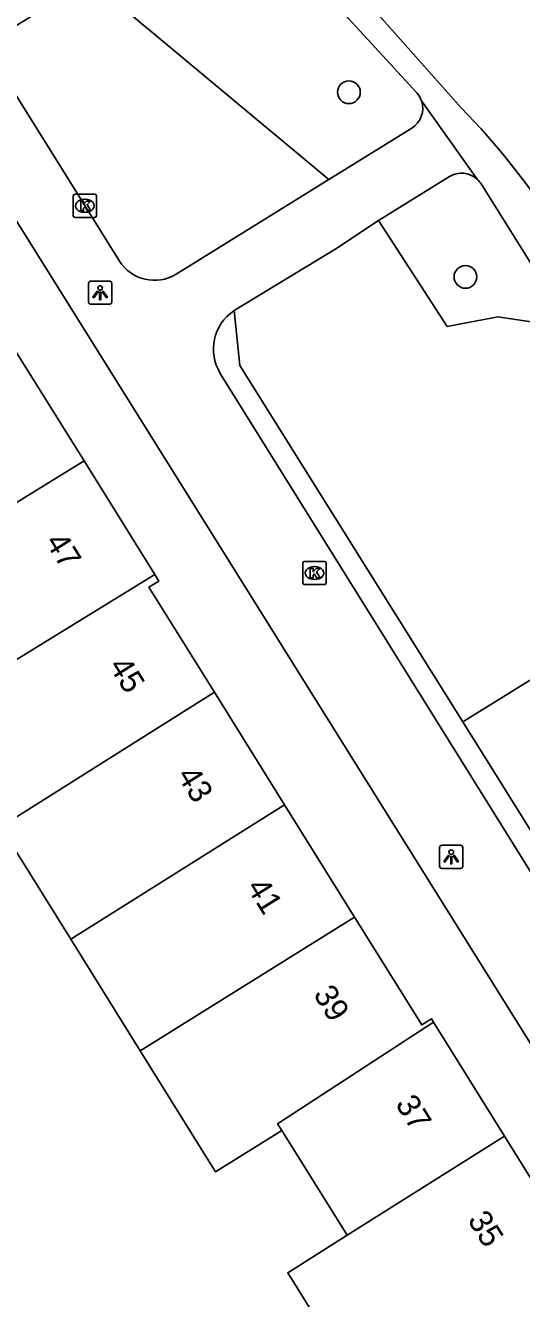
# Model space of a CAD drawing. Extents: x 157767 to 159171, y 387842 to 389425.
# Drawn here: x 158451 to 158472.3, y 388184.2 to 388239 of the extents above; entities that cross this region are included whole.
import ezdxf

# ---------------------------------------------------------------- set-up
doc = ezdxf.new("R2010")
doc.units = 0
for name, color, linetype in [('IMGEO_Boom', 7, 'Continuous'), ('IMGEO_Groenvoorziening', 7, 'Continuous'), ('IMGEO_Haag', 7, 'Continuous'), ('IMGEO_Kolk', 7, 'Continuous'), ('IMGEO_Lichtpunt', 7, 'Continuous'), ('IMGEO_Pand', 7, 'Continuous'), ('IMGEO_Pand_nummerreeks', 7, 'Continuous'), ('IMGEO_Rijbaan_lokaal_open', 7, 'Continuous'), ('IMGEO_Voetpad_open', 7, 'Continuous')]:
    doc.layers.add(name, color=color, linetype=linetype)

msp = doc.modelspace()

# ---------------------------------------------------------------- linework, layer by layer
at = {"layer": 'IMGEO_Boom'}
for centre in [(158464.874, 388236.108), (158469.889, 388228.165)]:
    msp.add_circle(centre, 0.489, dxfattribs=at)
at = {"layer": 'IMGEO_Groenvoorziening'}
for points in [[(158449.191, 388238.128), (158453.713, 388240.945), (158464.018, 388232.359)], [(158474.443, 388225.975), (158471.281, 388226.444), (158469.099, 388226.033), (158466.147, 388230.585)], [(158469.778, 388209.018), (158477.438, 388213.778), (158486.626, 388198.965), (158479.335, 388194.407)]]:
    msp.add_lwpolyline(points, dxfattribs=at)
at = {"layer": 'IMGEO_Haag'}
for points in [[(158469.778, 388209.018), (158460.188, 388224.355), (158459.933, 388226.713)], [(158479.335, 388194.407), (158479.028, 388194.215), (158469.778, 388209.018)]]:
    msp.add_lwpolyline(points, dxfattribs=at)
at = {"layer": 'IMGEO_Kolk'}
for p, q in [((158453.089, 388231.723), (158453.941, 388231.723)), ((158453.014, 388230.797), (158453.014, 388231.649)), ((158453.502, 388231.503), (158453.527, 388231.503)), ((158454.015, 388231.649), (158454.015, 388230.797)), ((158453.941, 388230.723), (158453.089, 388230.723)), ((158453.525, 388230.943), (158453.5, 388230.943)), ((158462.893, 388215), (158462.893, 388215.852)), ((158462.968, 388215.926), (158463.82, 388215.926)), ((158463.894, 388215.852), (158463.894, 388215)), ((158463.381, 388215.706), (158463.406, 388215.706)), ((158463.82, 388214.926), (158462.968, 388214.926)), ((158463.404, 388215.146), (158463.379, 388215.146))]:
    msp.add_line(p, q, dxfattribs=at)
for points in [[(158453.089, 388231.723), (158453.941, 388231.723)], [(158453.014, 388230.797), (158453.014, 388231.649)], [(158453.335, 388231.423), (158453.458, 388231.423), (158453.458, 388231.272), (158453.588, 388231.423), (158453.752, 388231.423), (158453.606, 388231.272), (158453.759, 388231.023), (158453.607, 388231.023), (158453.522, 388231.187), (158453.458, 388231.12), (158453.458, 388231.023), (158453.335, 388231.023), (158453.335, 388231.423)], [(158454.015, 388231.649), (158454.015, 388230.797)], [(158453.941, 388230.723), (158453.089, 388230.723)], [(158462.893, 388215), (158462.893, 388215.852)], [(158462.968, 388215.926), (158463.82, 388215.926)], [(158463.894, 388215.852), (158463.894, 388215)], [(158463.214, 388215.626), (158463.337, 388215.626), (158463.337, 388215.475), (158463.467, 388215.626), (158463.631, 388215.626), (158463.485, 388215.475), (158463.638, 388215.226), (158463.486, 388215.226), (158463.401, 388215.39), (158463.337, 388215.323), (158463.337, 388215.226), (158463.214, 388215.226), (158463.214, 388215.626)], [(158463.82, 388214.926), (158462.968, 388214.926)]]:
    msp.add_lwpolyline(points, dxfattribs=at)
for centre, start, end in [((158453.091, 388231.647), 91.552, 178.448), ((158453.091, 388231.647), 91.552, 178.448), ((158453.939, 388231.647), 1.552, 88.448), ((158453.939, 388231.647), 1.552, 88.448), ((158453.091, 388230.799), 181.552, 268.448), ((158453.091, 388230.799), 181.552, 268.448), ((158453.939, 388230.799), 271.552, 358.448), ((158453.939, 388230.799), 271.552, 358.448), ((158462.97, 388215.85), 91.552, 178.448), ((158462.97, 388215.85), 91.552, 178.448), ((158463.818, 388215.85), 1.552, 88.448), ((158463.818, 388215.85), 1.552, 88.448), ((158462.97, 388215.002), 181.552, 268.448), ((158462.97, 388215.002), 181.552, 268.448), ((158463.818, 388215.002), 271.552, 358.448), ((158463.818, 388215.002), 271.552, 358.448)]:
    msp.add_arc(centre, 0.0765, start, end, dxfattribs=at)
for centre, major_axis, ratio, start_param, end_param in [((158453.501, 388231.223), (-0.387, 0.002), 0.722429, 4.712389, 7.853982), ((158453.526, 388231.223), (-0.39, 0.002), 0.717154, 1.570796, 4.712389), ((158463.38, 388215.426), (-0.387, 0.002), 0.722429, 4.712389, 7.853982), ((158463.405, 388215.426), (-0.39, 0.002), 0.717154, 1.570796, 4.712389)]:
    msp.add_ellipse(centre, major_axis=major_axis, ratio=ratio, start_param=start_param, end_param=end_param, dxfattribs=at)
at = {"layer": 'IMGEO_Lichtpunt'}
for p, q in [((158453.674, 388227.889), (158453.674, 388227.082)), ((158453.674, 388227.889), (158453.674, 388227.082)), ((158454.576, 388227.984), (158453.768, 388227.984)), ((158454.576, 388227.984), (158453.768, 388227.984)), ((158454.67, 388227.082), (158454.67, 388227.889)), ((158454.67, 388227.082), (158454.67, 388227.889)), ((158453.768, 388226.988), (158454.576, 388226.988)), ((158453.768, 388226.988), (158454.576, 388226.988)), ((158468.779, 388203.621), (158468.779, 388202.814)), ((158468.779, 388203.621), (158468.779, 388202.814)), ((158469.681, 388203.716), (158468.873, 388203.716)), ((158469.681, 388203.716), (158468.873, 388203.716)), ((158469.775, 388202.814), (158469.775, 388203.621)), ((158469.775, 388202.814), (158469.775, 388203.621)), ((158468.873, 388202.72), (158469.681, 388202.72)), ((158468.873, 388202.72), (158469.681, 388202.72))]:
    msp.add_line(p, q, dxfattribs=at)
for points in [[(158454.048, 388227.553), (158454.087, 388227.525), (158453.899, 388227.263), (158453.861, 388227.29), (158454.048, 388227.553)], [(158454.15, 388227.505), (158454.197, 388227.505), (158454.197, 388227.183), (158454.15, 388227.183), (158454.15, 388227.505)], [(158454.26, 388227.525), (158454.298, 388227.552), (158454.485, 388227.29), (158454.446, 388227.262), (158454.26, 388227.525)], [(158469.153, 388203.285), (158469.192, 388203.257), (158469.004, 388202.995), (158468.966, 388203.022), (158469.153, 388203.285)], [(158469.255, 388203.237), (158469.302, 388203.237), (158469.302, 388202.915), (158469.255, 388202.915), (158469.255, 388203.237)], [(158469.365, 388203.257), (158469.403, 388203.284), (158469.59, 388203.022), (158469.551, 388202.994), (158469.365, 388203.257)]]:
    msp.add_lwpolyline(points, dxfattribs=at)
for centre in [(158454.173, 388227.687), (158469.278, 388203.419)]:
    msp.add_circle(centre, 0.0994, dxfattribs=at)
for centre, start, end in [((158453.768, 388227.889), 90, 180), ((158453.768, 388227.889), 90, 180), ((158454.576, 388227.889), 0, 90), ((158454.576, 388227.889), 0, 90), ((158453.768, 388227.082), 180, 270), ((158453.768, 388227.082), 180, 270), ((158454.576, 388227.082), 270, 0), ((158454.576, 388227.082), 270, 360), ((158468.873, 388203.621), 90, 180), ((158468.873, 388203.621), 90, 180), ((158469.681, 388203.621), 0, 90), ((158469.681, 388203.621), 0, 90), ((158468.873, 388202.814), 180, 270), ((158468.873, 388202.814), 180, 270), ((158469.681, 388202.814), 270, 0), ((158469.681, 388202.814), 270, 360)]:
    msp.add_arc(centre, 0.0946, start, end, dxfattribs=at)
at = {"layer": 'IMGEO_Pand'}
for points in [[(158450.447, 388225.115), (158453.477, 388220.252)], [(158453.477, 388220.252), (158441.607, 388212.94)], [(158453.477, 388220.252), (158456.522, 388215.363)], [(158456.522, 388215.363), (158447.153, 388209.614)], [(158456.522, 388215.363), (158456.697, 388215.082), (158456.273, 388214.818), (158459.089, 388210.297)], [(158449.894, 388204.509), (158459.089, 388210.297)], [(158459.089, 388210.297), (158462.107, 388205.453)], [(158452.904, 388199.677), (158462.107, 388205.453)], [(158462.107, 388205.453), (158465.116, 388200.624)], [(158452.904, 388199.677), (158449.894, 388204.509)], [(158455.898, 388194.869), (158465.116, 388200.624)], [(158465.116, 388200.624), (158468.006, 388195.984), (158468.431, 388196.249), (158468.518, 388196.11)], [(158455.898, 388194.869), (158452.904, 388199.677)], [(158461.989, 388191.445), (158461.806, 388191.738), (158468.518, 388196.11)], [(158468.518, 388196.11), (158471.574, 388191.204)], [(158461.989, 388191.445), (158459.137, 388189.669), (158458.99, 388189.904), (158455.898, 388194.869)], [(158464.796, 388186.939), (158461.989, 388191.445)], [(158471.574, 388191.204), (158464.796, 388186.939)], [(158471.574, 388191.204), (158474.728, 388186.14), (158473.307, 388185.255), (158475.331, 388182.005)], [(158464.796, 388186.939), (158462.241, 388185.325), (158466.852, 388177.924), (158467.391, 388177.058)]]:
    msp.add_lwpolyline(points, dxfattribs=at)
at = {"layer": 'IMGEO_Rijbaan_lokaal_open'}
msp.add_lwpolyline([(158458.29, 388247.593), (158462.238, 388243.642), (158465.379, 388240.326), (158469.708, 388235.436)], dxfattribs=at)
msp.add_arc((158446.149, 388212.443), 32.92, 32.736, 44.3031, dxfattribs=at)
at = {"layer": 'IMGEO_Voetpad_open'}
for points in [[(158467.793, 388236.087), (158461.723, 388242.706), (158457.825, 388246.575)], [(158455.004, 388228.847), (158449.191, 388238.128)], [(158479.339, 388184.502), (158477.28, 388187.843), (158446.777, 388236.625), (158445.308, 388235.71)], [(158470.388, 388232.373), (158468, 388235.732)], [(158464.018, 388232.359), (158467.576, 388234.563)], [(158464.018, 388232.359), (158457.439, 388228.282)], [(158469.207, 388232.482), (158466.147, 388230.585)], [(158474.443, 388225.975), (158470.564, 388232.162)], [(158466.147, 388230.585), (158464.314, 388229.377), (158459.933, 388226.713)], [(158459.34, 388224.015), (158481.756, 388188.028)]]:
    msp.add_lwpolyline(points, dxfattribs=at)
for centre, radius, start, end in [((158467.048, 388235.415), 1.003, 18.4259, 42.0669), ((158467.048, 388235.416), 1.003, 301.7636, 18.3646), ((158469.725, 388231.645), 0.985, 47.689, 121.7647), ((158469.72, 388231.637), 0.994, 31.8885, 47.7761), ((158456.505, 388229.788), 1.772, 212.0835, 301.7899), ((158461.032, 388225.057), 1.987, 123.5681, 211.6397)]:
    msp.add_arc(centre, radius, start, end, dxfattribs=at)

# ---------------------------------------------------------------- texts
at = {"layer": 'IMGEO_Pand_nummerreeks'}
for s, rotation, p in [('47', 301.9208, (158451.782, 388216.769)), ('45', 301.9216, (158454.518, 388211.431)), ('43', 301.9216, (158457.451, 388206.723)), ('41', 301.9216, (158460.445, 388201.918)), ('39', 301.9193, (158463.318, 388197.306)), ('37', 301.9193, (158466.849, 388192.585)), ('35', 301.9193, (158469.954, 388187.6))]:
    msp.add_text(s, height=1, rotation=rotation, dxfattribs=at).set_placement(p)

doc.saveas('drawing.dxf')
